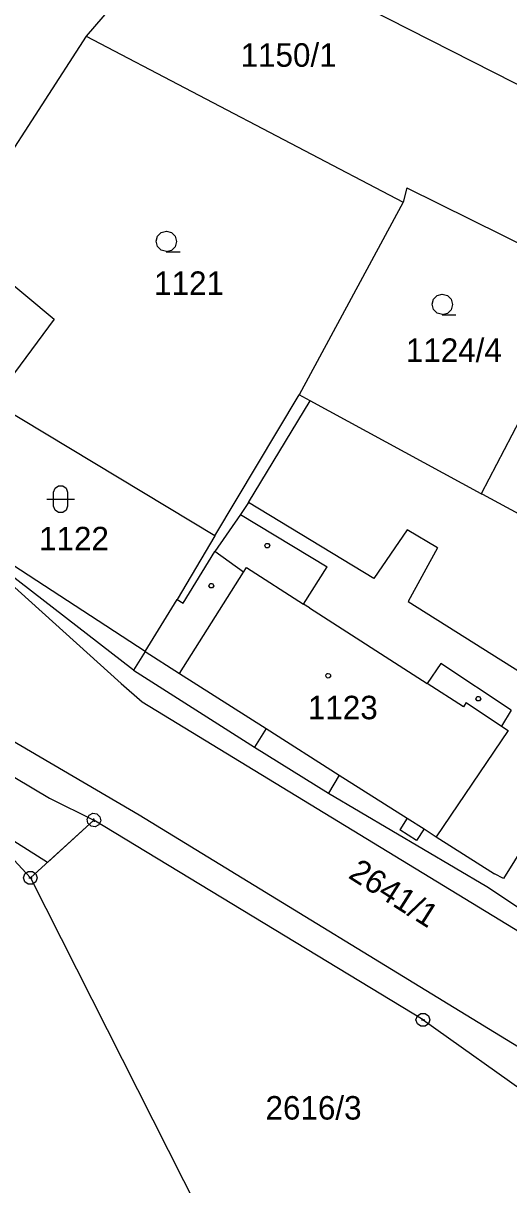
# Model space of a CAD drawing. Extents: x -806774 to -803680, y -1151731 to -1150053.
# Drawn here: x -804010.1 to -803974.9, y -1150277.5 to -1150193.4 of the extents above; entities that cross this region are included whole.
import ezdxf

# ---------------------------------------------------------------- set-up
doc = ezdxf.new("R2010")
doc.units = 0
for name, color, linetype in [('1', 7, 'Continuous'), ('12', 7, 'Continuous'), ('13', 7, 'Continuous'), ('2', 7, 'Continuous'), ('3', 7, 'Continuous'), ('4', 7, 'Continuous'), ('5', 7, 'Continuous'), ('8', 7, 'Continuous')]:
    doc.layers.add(name, color=color, linetype=linetype)

msp = doc.modelspace()

# ---------------------------------------------------------------- linework, layer by layer
at = {"layer": '1'}
for p, q in [((-804002.9, -1150191.34), (-804005.52, -1150194.37)), ((-803987.32, -1150191.24), (-803957.79, -1150206.26)), ((-804005.52, -1150194.37), (-804014.54, -1150208.35)), ((-804005.52, -1150194.37), (-803982.57, -1150206.4)), ((-803982.3, -1150205.37), (-803982.57, -1150206.4)), ((-803982.3, -1150205.37), (-803968.85, -1150212.02)), ((-803982.57, -1150206.4), (-803990.09, -1150220.35)), ((-804014.94, -1150208.97), (-804007.83, -1150214.86)), ((-803968.85, -1150212.02), (-803976.92, -1150227.5)), ((-804007.83, -1150214.86), (-804012.29, -1150220.87)), ((-803996.21, -1150230.54), (-803990.09, -1150220.35)), ((-803989.3, -1150220.78), (-803990.09, -1150220.35)), ((-803996.21, -1150230.54), (-804012.29, -1150220.87)), ((-803976.92, -1150227.5), (-803989.3, -1150220.78)), ((-804002.08, -1150240.27), (-804018.08, -1150227.93)), ((-803976.92, -1150227.5), (-803976.82, -1150227.54)), ((-803976.82, -1150227.54), (-803968.61, -1150232.01)), ((-803996.21, -1150230.54), (-803998.92, -1150235.16)), ((-804012.27, -1150232.87), (-804002.98, -1150241.24)), ((-804001.25, -1150238.93), (-803998.92, -1150235.16)), ((-804001.67, -1150250.78), (-804026.04, -1150236.52)), ((-804001.25, -1150238.93), (-804002.08, -1150240.27)), ((-804002.08, -1150240.27), (-803993.33, -1150245.84)), ((-804002.98, -1150241.24), (-804001.47, -1150242.58)), ((-804001.47, -1150242.58), (-803965.84, -1150264.29)), ((-803993.33, -1150245.84), (-803987.97, -1150249.18)), ((-804017.32, -1150246.9), (-804009.55, -1150255.32)), ((-803987.97, -1150249.18), (-803976.51, -1150255.94)), ((-803962.74, -1150274.61), (-804001.67, -1150250.78)), ((-804004.96, -1150251.13), (-804009.55, -1150255.32)), ((-803981.13, -1150265.6), (-804004.96, -1150251.13)), ((-804009.55, -1150255.32), (-803997.02, -1150280.06)), ((-803976.51, -1150255.94), (-803973.34, -1150258.03)), ((-803981.13, -1150265.6), (-803966.71, -1150275.85))]:
    msp.add_line(p, q, dxfattribs=at)
at = {"layer": '12'}
for p, q in [((-803994.12, -1150233.18), (-803993.91, -1150232.85)), ((-803993.91, -1150232.85), (-803989.78, -1150235.5)), ((-803998.77, -1150240.51), (-803994.12, -1150233.18)), ((-803989.36, -1150235.77), (-803989.78, -1150235.5)), ((-803989.36, -1150235.77), (-803980.82, -1150241.24)), ((-803998.77, -1150240.51), (-803992.48, -1150244.51)), ((-803978.19, -1150242.94), (-803980.82, -1150241.24)), ((-803978.01, -1150242.62), (-803978.19, -1150242.94)), ((-803978.01, -1150242.62), (-803975.46, -1150244.34)), ((-803992.48, -1150244.51), (-803987.2, -1150247.87)), ((-803974.96, -1150244.64), (-803980.17, -1150252.33)), ((-803975.46, -1150244.34), (-803974.96, -1150244.64)), ((-803987.2, -1150247.87), (-803982.27, -1150251)), ((-803982.27, -1150251), (-803981.06, -1150251.77)), ((-803981.06, -1150251.77), (-803980.17, -1150252.33))]:
    msp.add_line(p, q, dxfattribs=at)
at = {"layer": '13'}
for p, q in [((-804017.15, -1150244.18), (-804008.16, -1150249.55)), ((-804008.16, -1150249.55), (-804004.96, -1150251.13)), ((-804008.32, -1150254.2), (-804013.77, -1150250.75)), ((-804004.96, -1150251.13), (-804008.32, -1150254.2))]:
    msp.add_line(p, q, dxfattribs=at)
at = {"layer": '3'}
for points in [[(-803999.7, -1150209.97), (-804000.08, -1150209.87), (-804000.35, -1150209.6), (-804000.45, -1150209.23), (-804000.35, -1150208.86), (-804000.08, -1150208.59), (-803999.71, -1150208.49), (-803999.34, -1150208.59), (-803999.07, -1150208.86), (-803998.97, -1150209.24), (-803999.07, -1150209.62), (-803999.34, -1150209.89), (-803999.72, -1150209.99), (-803998.72, -1150209.99)], [(-803979.73, -1150214.53), (-803980.11, -1150214.43), (-803980.38, -1150214.16), (-803980.48, -1150213.79), (-803980.38, -1150213.42), (-803980.11, -1150213.15), (-803979.74, -1150213.05), (-803979.37, -1150213.15), (-803979.1, -1150213.42), (-803979, -1150213.8), (-803979.1, -1150214.18), (-803979.37, -1150214.45), (-803979.75, -1150214.55), (-803978.75, -1150214.55)], [(-804008.37, -1150227.9), (-804007.1, -1150227.9), (-804006.37, -1150227.9)]]:
    msp.add_lwpolyline(points, dxfattribs=at)
msp.add_lwpolyline([(-804007.87, -1150227.4), (-804007.77, -1150227.11), (-804007.52, -1150226.93), (-804007.21, -1150226.93), (-804006.96, -1150227.11), (-804006.86, -1150227.4), (-804006.86, -1150228.4), (-804006.96, -1150228.69), (-804007.21, -1150228.87), (-804007.52, -1150228.87), (-804007.77, -1150228.69), (-804007.87, -1150228.4)], close=True, dxfattribs=at)
at = {"layer": '4'}
for p, q in [((-803993.76, -1150228.13), (-803989.3, -1150220.78)), ((-804001.25, -1150238.93), (-804018.08, -1150227.93)), ((-803993.76, -1150228.13), (-803994.35, -1150229)), ((-803984.7, -1150233.64), (-803993.76, -1150228.13)), ((-803994.35, -1150229), (-803996.19, -1150231.69)), ((-803994.35, -1150229), (-803988.06, -1150232.8)), ((-803982.28, -1150230.11), (-803984.7, -1150233.64)), ((-803980.09, -1150231.42), (-803982.28, -1150230.11)), ((-803980.09, -1150231.42), (-803982.21, -1150235.3)), ((-803998.5, -1150235.42), (-803996.19, -1150231.69)), ((-803994.12, -1150233.18), (-803996.19, -1150231.69)), ((-803994.12, -1150233.18), (-803993.91, -1150232.85)), ((-803993.91, -1150232.85), (-803989.78, -1150235.5)), ((-803989.78, -1150235.5), (-803988.06, -1150232.8)), ((-803998.77, -1150240.51), (-803994.12, -1150233.18)), ((-803998.92, -1150235.16), (-803998.5, -1150235.42)), ((-803989.36, -1150235.77), (-803989.78, -1150235.5)), ((-803982.21, -1150235.3), (-803973.34, -1150240.88)), ((-803989.36, -1150235.77), (-803980.82, -1150241.24)), ((-804001.25, -1150238.93), (-803998.77, -1150240.51)), ((-803979.85, -1150239.79), (-803980.82, -1150241.24)), ((-803974.76, -1150243.18), (-803979.85, -1150239.79)), ((-803965.56, -1150239.61), (-803975.3, -1150255.36)), ((-803998.77, -1150240.51), (-803992.48, -1150244.51)), ((-803978.19, -1150242.94), (-803980.82, -1150241.24)), ((-803978.01, -1150242.62), (-803978.19, -1150242.94)), ((-803978.01, -1150242.62), (-803975.46, -1150244.34)), ((-803974.76, -1150243.18), (-803975.46, -1150244.34)), ((-803992.48, -1150244.51), (-803993.33, -1150245.84)), ((-803992.48, -1150244.51), (-803987.2, -1150247.87)), ((-803974.96, -1150244.64), (-803980.17, -1150252.33)), ((-803975.46, -1150244.34), (-803974.96, -1150244.64)), ((-803987.2, -1150247.87), (-803987.97, -1150249.18)), ((-803987.2, -1150247.87), (-803982.27, -1150251)), ((-803982.27, -1150251), (-803982.81, -1150251.84)), ((-803982.27, -1150251), (-803981.06, -1150251.77)), ((-803981.6, -1150252.61), (-803982.81, -1150251.84)), ((-803981.06, -1150251.77), (-803981.6, -1150252.61)), ((-803981.06, -1150251.77), (-803980.17, -1150252.33)), ((-803980.17, -1150252.33), (-803975.96, -1150255.01)), ((-803975.3, -1150255.36), (-803975.96, -1150255.01))]:
    msp.add_line(p, q, dxfattribs=at)
at = {"layer": '5'}
for points in [[(-803992.32, -1150231.11), (-803992.23, -1150231.26), (-803992.32, -1150231.41), (-803992.5, -1150231.41), (-803992.59, -1150231.26), (-803992.5, -1150231.11)], [(-803996.37, -1150234.01), (-803996.28, -1150234.16), (-803996.37, -1150234.31), (-803996.55, -1150234.31), (-803996.64, -1150234.16), (-803996.55, -1150234.01)], [(-803987.99, -1150240.51), (-803987.89, -1150240.53), (-803987.84, -1150240.62), (-803987.82, -1150240.68), (-803987.84, -1150240.77), (-803987.92, -1150240.84), (-803987.99, -1150240.85), (-803988.08, -1150240.82), (-803988.14, -1150240.76), (-803988.16, -1150240.68), (-803988.14, -1150240.59), (-803988.06, -1150240.52)], [(-803977.04, -1150242.19), (-803976.95, -1150242.34), (-803977.04, -1150242.49), (-803977.22, -1150242.49), (-803977.31, -1150242.34), (-803977.22, -1150242.19)]]:
    msp.add_lwpolyline(points, close=True, dxfattribs=at)
at = {"layer": '8'}
for p, q in [((-804004.981, -1150251.012), (-804004.939, -1150251.248)), ((-804009.67, -1150255.32), (-804009.43, -1150255.32)), ((-803981.25, -1150265.6), (-803981.01, -1150265.6))]:
    msp.add_line(p, q, dxfattribs=at)
for points in [[(-804004.461, -1150251.192), (-804004.594, -1150251.47), (-804004.861, -1150251.62), (-804005.164, -1150251.573), (-804005.386, -1150251.359), (-804005.441, -1150251.054), (-804005.308, -1150250.776), (-804005.041, -1150250.626), (-804004.738, -1150250.673), (-804004.516, -1150250.887)], [(-804009.4, -1150254.84), (-804009.15, -1150255.02), (-804009.05, -1150255.31), (-804009.15, -1150255.6), (-804009.4, -1150255.78), (-804009.71, -1150255.78), (-804009.96, -1150255.6), (-804010.06, -1150255.31), (-804009.96, -1150255.02), (-804009.71, -1150254.84)], [(-803980.98, -1150265.12), (-803980.73, -1150265.3), (-803980.63, -1150265.59), (-803980.73, -1150265.88), (-803980.98, -1150266.06), (-803981.29, -1150266.06), (-803981.54, -1150265.88), (-803981.64, -1150265.59), (-803981.54, -1150265.3), (-803981.29, -1150265.12)]]:
    msp.add_lwpolyline(points, close=True, dxfattribs=at)

# ---------------------------------------------------------------- texts
at = {"layer": '2'}
for s, p in [('1150/1', (-803994.338, -1150196.594)), ('1121', (-804000.597, -1150213.11)), ('1124/4', (-803982.377, -1150217.96)), ('1122', (-804008.927, -1150231.6)), ('1123', (-803989.467, -1150243.83)), ('2616/3', (-803992.533, -1150272.81))]:
    msp.add_text(s, height=1.7, dxfattribs=at).set_placement(p)
msp.add_text('2641/1', height=1.7, rotation=327.61727, dxfattribs=at).set_placement((-803986.62, -1150255.267))

doc.saveas('drawing.dxf')
